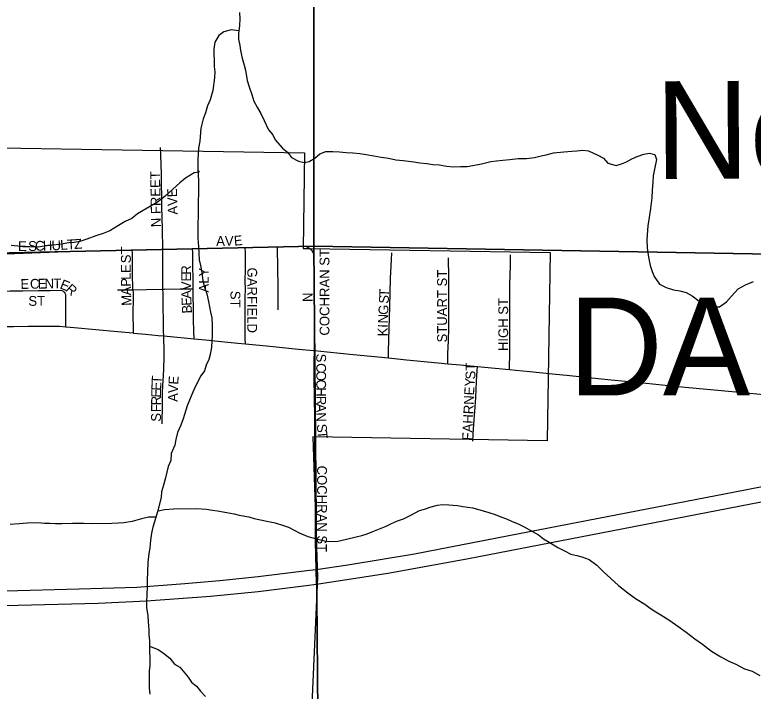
# Model space of a CAD drawing. Extents: x 1985906 to 2360102, y 891258 to 1222054.
# Drawn here: x 2191896 to 2195668, y 1018620 to 1022077 of the extents above; entities that cross this region are included whole.
import ezdxf

# ---------------------------------------------------------------- set-up
doc = ezdxf.new("R2010")
doc.units = 0
for name, color, linetype in [('GM_X_City_Street', 7, 'Continuous'), ('GM_X_City_Street_Text', 7, 'Continuous'), ('GM_X_Corporation', 7, 'Continuous'), ('GM_X_Corporation_Text', 7, 'Continuous'), ('GM_X_Minor_River', 7, 'Continuous'), ('GM_X_Minor_River_Text', 7, 'Continuous'), ('GM_X_Section', 7, 'Continuous'), ('GM_X_Township_Subdivision', 7, 'Continuous'), ('GM_X_Township_Subdivision_Text', 7, 'Continuous'), ('GM_X_US_Route', 7, 'Continuous')]:
    doc.layers.add(name, color=color, linetype=linetype)

msp = doc.modelspace()

# ---------------------------------------------------------------- linework, layer by layer
at = {"layer": 'GM_X_City_Street'}
for points in [[(2192652.1, 1020878.6), (2192650.7, 1020980.3), (2192647.3, 1021098.8), (2192645.3, 1021262.4), (2192642.7, 1021360.7), (2192641.2, 1021398.7)], [(2193238.8, 1020891.1), (2193369.5, 1020894.9), (2193379.4, 1020894.2), (2193387.9, 1020891.5), (2193397.8, 1020886.4), (2193405.3, 1020880.9), (2193411.3, 1020875.5)], [(2191806.8, 1020852.6), (2191894.5, 1020857.1), (2192116.8, 1020864.4), (2192347.7, 1020872.2), (2192496.8, 1020875.3)], [(2192496.8, 1020875.3), (2192567.2, 1020876.7), (2192652.1, 1020878.6)], [(2192500, 1020671.8), (2192499, 1020679.7), (2192499.4, 1020687.6), (2192498.5, 1020738.5), (2192497.7, 1020790), (2192496.9, 1020859.1), (2192496.8, 1020875.3)], [(2192652.1, 1020878.6), (2192729.2, 1020880), (2192805, 1020881.4)], [(2192653.2, 1020674.1), (2192652.9, 1020703.9), (2192652.4, 1020851.9), (2192652.1, 1020878.6)], [(2192805, 1020881.4), (2193030.6, 1020885.6), (2193073.8, 1020886.7)], [(2192808, 1020676.4), (2192806.2, 1020843.5), (2192805.7, 1020859.8), (2192805, 1020881.4)], [(2193074, 1020394.9), (2193073.6, 1020420.8), (2193072.9, 1020454.8), (2193072.5, 1020505.1), (2193072.5, 1020537.9), (2193072.6, 1020637.8), (2193074, 1020671.1), (2193073.9, 1020720.8), (2193074.5, 1020770.7), (2193075.1, 1020819.3), (2193074.3, 1020860.7), (2193073.8, 1020886.7)], [(2193073.8, 1020886.7), (2193233.8, 1020890.9), (2193238.8, 1020891.1)], [(2193242.4, 1020569.3), (2193242.5, 1020619), (2193241.8, 1020668.7), (2193239.6, 1020801.1), (2193239, 1020867.6), (2193238.8, 1020891.1)], [(2193426.6, 1020360.2), (2193427.2, 1020396.3), (2193427.2, 1020444.1), (2193426.4, 1020538.9), (2193426.6, 1020683.5), (2193427.1, 1020731.8), (2193426, 1020812.3), (2193425.5, 1020837), (2193424.5, 1020846.2), (2193423, 1020854), (2193419.8, 1020861.3), (2193416.4, 1020868.3), (2193411.3, 1020875.5)], [(2193804.9, 1020323.2), (2193805.8, 1020358.1), (2193808.7, 1020471.6), (2193811.3, 1020584.1), (2193815.6, 1020729.2), (2193819, 1020793.3), (2193820.5, 1020825.9), (2193822.4, 1020860.3)], [(2194108, 1020293.1), (2194108.4, 1020317), (2194108.7, 1020331.8), (2194109, 1020346.4), (2194111.3, 1020411.2), (2194113.2, 1020475.6), (2194113.3, 1020654.2), (2194113.4, 1020703.1), (2194113.2, 1020768), (2194112.2, 1020799.9), (2194111.7, 1020816.3), (2194111.5, 1020835.1)], [(2194422.6, 1020263.4), (2194423.7, 1020292.7), (2194425, 1020325.5), (2194425.6, 1020422.4), (2194425.3, 1020600), (2194425, 1020627.5), (2194425.6, 1020698.2), (2194427.4, 1020796.2), (2194428.4, 1020849.9)], [(2191814.6, 1020663.9), (2191872.2, 1020665.8), (2191938.3, 1020666.5), (2192017, 1020667.3), (2192076.4, 1020668), (2192129.8, 1020668.5), (2192136.2, 1020667.2), (2192141.3, 1020665.2), (2192145.2, 1020662.8), (2192148.5, 1020659.9)], [(2192420.5, 1020670.6), (2192489.7, 1020671.6), (2192500, 1020671.8)], [(2192500, 1020671.8), (2192568.5, 1020672.8), (2192653.2, 1020674.1)], [(2192503.3, 1020450.4), (2192502.7, 1020472.1), (2192502.1, 1020491.2), (2192501.3, 1020523.1), (2192500.9, 1020555.9), (2192501.1, 1020572.9), (2192502.7, 1020606.9), (2192502.7, 1020622.1), (2192502.9, 1020638.5), (2192503.1, 1020645.4), (2192502.9, 1020653), (2192502.3, 1020660.4), (2192501.4, 1020667.4), (2192500, 1020671.8)], [(2192653.2, 1020674.1), (2192661.6, 1020674.2), (2192740.5, 1020675.4), (2192795.8, 1020676.2), (2192808, 1020676.4)], [(2192657, 1020436.2), (2192655.7, 1020459.9), (2192655.5, 1020507.3), (2192654.2, 1020589.6), (2192653.7, 1020654.7), (2192653.2, 1020674.1)], [(2192812.1, 1020420.9), (2192811.3, 1020456.1), (2192809.9, 1020521.2), (2192809.3, 1020569.3), (2192808.2, 1020649.6), (2192808, 1020676.4)], [(2192157.1, 1020482.4), (2192157.2, 1020520.6), (2192157.3, 1020553.1), (2192157.6, 1020620.8), (2192157.3, 1020637.2), (2192156.6, 1020645.5), (2192155.6, 1020649), (2192154, 1020652.9), (2192151.3, 1020656.6), (2192148.5, 1020659.9)], [(2192648.9, 1019986.9), (2192650.1, 1020085.3), (2192651.7, 1020150.1), (2192657.2, 1020264), (2192659.8, 1020330.1), (2192659.9, 1020363), (2192659.9, 1020378), (2192658.5, 1020407.2), (2192657, 1020436.2)], [(2193429.1, 1019900), (2193428.5, 1020011.3), (2193426.4, 1020128), (2193425.8, 1020211.1), (2193424.8, 1020306.8), (2193426.6, 1020360.2)], [(2194236, 1019898.1), (2194238, 1019931), (2194239.6, 1019961.4), (2194247.2, 1020072.7), (2194250.9, 1020121.6), (2194254.5, 1020202.1), (2194258.4, 1020258.4), (2194259.9, 1020278.8)], [(2193429.3, 1019781.7), (2193429.1, 1019900)]]:
    msp.add_lwpolyline(points, dxfattribs=at)
at = {"layer": 'GM_X_Corporation'}
msp.add_lwpolyline([(2188057.8, 1018084.7), (2188083.6, 1019401.9), (2188083.2, 1019710.4), (2187872.2, 1019714.3), (2187852.1, 1019564.6), (2187260.5, 1019901.8), (2187522, 1019929.2), (2188082.8, 1019986.6), (2188074, 1021351.8), (2189657.9, 1021442.5), (2189668, 1022061.7), (2189727.1, 1022060.7), (2189750.6, 1023504.7), (2190716.4, 1023489.1), (2190683.2, 1021415), (2193376.9, 1021371.8), (2193369.1, 1020882), (2193403.5, 1020881.4), (2194631.1, 1020861.7), (2194615.8, 1019899.9), (2193419.1, 1019919.8), (2193441.8, 1019200.7), (2193336.4, 1016841.5)], dxfattribs=at)
at = {"layer": 'GM_X_Minor_River'}
for points in [[(2193044.6, 1022087.7), (2193046.7, 1022055.6), (2193044.9, 1022021.5), (2193039.1, 1021979.4), (2193039.3, 1021951.3), (2193045.5, 1021919.2), (2193049.7, 1021893.2), (2193057.9, 1021855.1)], [(2193041.1, 1021994), (2193000.8, 1021999.2), (2192964.7, 1021989), (2192938.7, 1021970.8), (2192918.8, 1021936.6), (2192913, 1021900.5), (2192913.1, 1021874.4), (2192915.3, 1021846.3), (2192915.5, 1021812.2), (2192917.6, 1021784.2), (2192915.8, 1021754), (2192908.1, 1021689.8), (2192894.3, 1021641.6), (2192880.4, 1021611.4), (2192870.6, 1021575.3), (2192858.7, 1021545.1), (2192846.9, 1021496.9), (2192841.2, 1021430.7), (2192835.4, 1021394.6), (2192831.7, 1021336.4), (2192832, 1021288.2), (2192834.3, 1021228.1), (2192834.7, 1021159.9), (2192832.9, 1021125.8), (2192833.3, 1021041.5), (2192831.5, 1021015.5), (2192831.7, 1020981.4), (2192831.9, 1020933.2), (2192834.2, 1020893.1), (2192838.6, 1020825), (2192844.8, 1020794.9), (2192851, 1020758.8), (2192857.3, 1020716.7), (2192865.5, 1020684.7), (2192877.7, 1020650.7), (2192886, 1020610.6), (2192896.4, 1020556.5), (2192902.5, 1020528.4), (2192904.8, 1020488.3), (2192905.1, 1020438.2), (2192901.4, 1020380), (2192895.5, 1020347.9), (2192887.6, 1020315.8), (2192873.7, 1020285.6), (2192865.9, 1020257.5), (2192845.9, 1020231.3), (2192818.1, 1020175), (2192800.2, 1020136.8), (2192776.4, 1020078.5), (2192756.7, 1020012.2), (2192744.8, 1019980), (2192726.9, 1019941.8), (2192719.1, 1019905.7), (2192713.2, 1019877.5), (2192695.4, 1019835.3), (2192693.6, 1019799.2), (2192679.7, 1019769), (2192665.9, 1019710.8), (2192656.1, 1019672.6), (2192646.2, 1019638.5), (2192644.4, 1019612.4), (2192628.7, 1019548.1), (2192614.9, 1019501.9), (2192601, 1019457.7), (2192595.2, 1019427.6), (2192589.3, 1019391.5), (2192585.5, 1019351.3), (2192581.7, 1019323.2), (2192575.9, 1019277.1), (2192574.2, 1019228.9), (2192572.4, 1019188.8), (2192572.6, 1019154.7), (2192570.8, 1019112.6), (2192569, 1019078.5), (2192569.2, 1019046.4), (2192575.4, 1019006.3), (2192577.6, 1018974.2), (2192581.9, 1018934.1), (2192582, 1018908), (2192584.2, 1018878), (2192584.5, 1018827.8), (2192586.7, 1018785.7), (2192586.9, 1018749.6), (2192583, 1018723.5), (2192583.5, 1018635.3), (2192585.7, 1018605.2)], [(2193057.9, 1021855.1), (2193068.2, 1021819.1), (2193074.3, 1021793), (2193082.7, 1021740.9), (2193092.9, 1021708.9), (2193107.2, 1021668.8), (2193117.4, 1021634.8), (2193135.7, 1021600.8), (2193154, 1021572.8), (2193170.2, 1021536.8), (2193192.6, 1021488.8), (2193214.9, 1021462.8), (2193227.1, 1021436.8), (2193263.5, 1021394.9), (2193289.7, 1021375), (2193310, 1021347), (2193346.2, 1021329.2), (2193374.4, 1021321.3), (2193400.5, 1021327.5), (2193428.6, 1021343.7), (2193454.6, 1021365.9), (2193484.7, 1021378.1), (2193520.8, 1021378.3), (2193555, 1021376.5), (2193589.2, 1021372.6), (2193623.4, 1021370.8), (2193659.6, 1021367), (2193691.7, 1021363.2), (2193730, 1021355.4), (2193768.2, 1021349.5), (2193804.4, 1021343.7), (2193842.6, 1021335.9), (2193880.8, 1021332.1), (2193935.1, 1021324.4), (2193965.3, 1021320.5), (2194001.5, 1021316.7), (2194031.7, 1021310.9), (2194065.9, 1021309.1), (2194102.1, 1021303.2), (2194136.3, 1021299.4), (2194172.4, 1021301.6), (2194206.6, 1021301.8), (2194236.7, 1021306), (2194280.9, 1021314.2), (2194327, 1021326.5), (2194357.2, 1021330.7), (2194389.3, 1021332.9), (2194425.5, 1021337.1), (2194467.7, 1021341.3), (2194509.9, 1021341.6), (2194550, 1021347.8), (2194584.1, 1021356), (2194610.2, 1021360.2), (2194648.4, 1021370.4), (2194700.6, 1021376.7), (2194740.8, 1021379), (2194766.9, 1021381.1), (2194797, 1021385.3), (2194827.2, 1021381.4), (2194873.5, 1021359.6), (2194903.8, 1021343.8), (2194926, 1021317.8), (2194968.3, 1021306), (2194994.4, 1021314.2), (2195020.4, 1021324.3), (2195048.5, 1021340.5), (2195074.5, 1021352.7), (2195108.6, 1021364.9), (2195138.8, 1021369.1), (2195164.9, 1021363.2), (2195173.1, 1021337.2), (2195163.3, 1021287), (2195157.5, 1021252.9), (2195155.7, 1021218.8), (2195151.9, 1021180.6), (2195150.1, 1021140.5), (2195142.4, 1021086.3), (2195134.6, 1021030.1), (2195128.8, 1020998), (2195125.2, 1020927.8), (2195125.4, 1020885.6), (2195133.7, 1020837.5), (2195142, 1020795.5), (2195152.2, 1020765.4), (2195162.4, 1020739.4), (2195188.7, 1020699.4), (2195223, 1020683.6), (2195261.2, 1020671.8), (2195293.4, 1020665.9), (2195325.6, 1020658.1), (2195355.9, 1020640.2), (2195392.2, 1020612.3), (2195432.5, 1020588.4), (2195466.7, 1020584.6), (2195494.9, 1020584.8), (2195530.9, 1020609), (2195556.9, 1020639.3), (2195590.8, 1020675.6), (2195628.9, 1020695.8), (2195669, 1020714.1)], [(2192832.3, 1021279), (2192838.1, 1021272.2), (2192812, 1021268.1), (2192767.9, 1021241.8), (2192739.9, 1021217.5), (2192703.9, 1021185.3), (2192663.9, 1021148.9), (2192625.9, 1021118.6), (2192593.8, 1021100.4), (2192523.7, 1021059.9), (2192493.7, 1021035.7), (2192459.7, 1021019.4), (2192425.6, 1020999.2), (2192381.5, 1020972.9), (2192347.4, 1020958.7), (2192311.3, 1020946.4), (2192265.2, 1020930.1), (2192229.1, 1020917.9), (2192199, 1020913.7), (2192172.8, 1020911.6), (2192124.7, 1020903.3), (2192088.5, 1020899.1), (2192046.3, 1020894.8), (2192016.2, 1020888.6), (2191974, 1020890.4), (2191937.8, 1020890.2), (2191911.7, 1020894.1), (2191877.5, 1020897.9)], [(2192624.7, 1019535), (2192628.7, 1019542.1), (2192660.8, 1019548.3), (2192707, 1019552.6), (2192825.6, 1019553.2), (2192875.9, 1019549.5), (2192906, 1019545.6), (2192932.2, 1019541.8), (2193016.7, 1019526.2), (2193042.8, 1019520.3), (2193091.1, 1019510.5), (2193119.3, 1019502.7), (2193175.6, 1019490.9), (2193225.9, 1019481.2), (2193268.2, 1019467.4), (2193294.4, 1019457.5), (2193322.6, 1019443.6), (2193348.8, 1019429.7), (2193393.2, 1019409.9), (2193437.4, 1019398.1), (2193477.7, 1019388.3), (2193507.9, 1019384.5), (2193546, 1019386.7), (2193590.2, 1019396.9), (2193640.4, 1019409.2), (2193668.5, 1019415.4), (2193696.6, 1019423.6), (2193724.6, 1019435.8), (2193792.8, 1019464.2), (2193820.9, 1019476.4), (2193850.9, 1019490.6), (2193881, 1019500.8), (2193919.1, 1019519.1), (2193963.2, 1019543.4), (2193989.3, 1019549.6), (2194023.4, 1019561.8), (2194055.5, 1019570), (2194081.6, 1019574.1), (2194113.8, 1019572.3), (2194158, 1019568.5), (2194184.1, 1019564.7), (2194236.4, 1019556.9), (2194288.8, 1019541.2), (2194317, 1019533.3), (2194349.2, 1019523.5), (2194379.4, 1019511.6), (2194407.6, 1019501.7), (2194433.8, 1019489.8), (2194470, 1019474), (2194498.3, 1019460.1), (2194540.6, 1019436.2), (2194570.8, 1019418.4), (2194597.1, 1019398.4), (2194633.4, 1019376.6), (2194669.7, 1019354.7), (2194703.9, 1019336.8), (2194736.2, 1019321), (2194766.4, 1019313.1), (2194792.5, 1019307.2), (2194830.8, 1019293.4), (2194869.2, 1019263.5), (2194901.5, 1019231.6), (2194939.9, 1019195.7), (2194980.3, 1019159.8), (2195026.7, 1019122), (2195067.1, 1019094.1), (2195113.5, 1019064.3), (2195141.7, 1019044.4), (2195169.9, 1019026.5), (2195196.2, 1019010.6), (2195242.5, 1018980.8), (2195282.9, 1018952.9), (2195325.3, 1018921), (2195369.7, 1018887.2), (2195408, 1018861.3), (2195454.4, 1018825.5), (2195502.8, 1018795.7), (2195543.2, 1018773.8), (2195579.4, 1018758), (2195623.8, 1018734.1), (2195662, 1018722.3), (2195702.3, 1018700.5)], [(2192617.3, 1019510.2), (2192578.6, 1019509.8), (2192544.5, 1019501.5), (2192496.4, 1019487.2), (2192454.2, 1019481), (2192426.1, 1019478.8), (2192391.9, 1019476.6), (2192295.4, 1019476.1), (2192249.2, 1019477.9), (2192190.9, 1019477.5), (2192138.7, 1019475.2), (2192104.5, 1019475.1), (2192076.4, 1019476.9), (2192048.2, 1019476.8), (2192014, 1019480.6), (2191959.8, 1019478.3), (2191919.6, 1019476), (2191873.4, 1019471.8)], [(2192584.3, 1018849.9), (2192628.6, 1018834.1), (2192656.9, 1018814.2), (2192689.2, 1018788.3), (2192711.5, 1018758.3), (2192739.7, 1018742.4), (2192782.2, 1018692.5), (2192798.4, 1018666.5), (2192824.6, 1018646.6), (2192844.9, 1018620.6), (2192871.2, 1018592.7)]]:
    msp.add_lwpolyline(points, dxfattribs=at)
at = {"layer": 'GM_X_Section'}
for points in [[(2193699.4, 1026168.3), (2198682.1, 1026231.3), (2198779, 1020800.6), (2193424.6, 1020894.4), (2193425.3, 1026159.9)], [(2193425.3, 1026159.9), (2193424.6, 1020894.4), (2188056.2, 1020775.9), (2188087.9, 1026135.7), (2188388.1, 1026136.4)], [(2188056.2, 1020775.9), (2193424.6, 1020894.4), (2193469, 1015525.3), (2188122.3, 1015429.1)], [(2193424.6, 1020894.4), (2198779, 1020800.6), (2198825.2, 1015445.5), (2196324.9, 1015519.1), (2193469, 1015525.3)]]:
    msp.add_lwpolyline(points, close=True, dxfattribs=at)
at = {"layer": 'GM_X_Township_Subdivision'}
for points in [[(2193436.2, 1019242.5), (2193432.9, 1019384.4), (2193432.7, 1019483.8), (2193432.4, 1019566.3), (2193429.3, 1019748.3), (2193429.3, 1019781.7)], [(2193438.1, 1019167.7), (2193436.2, 1019242.5)]]:
    msp.add_lwpolyline(points, dxfattribs=at)
at = {"layer": 'GM_X_US_Route'}
for points in [[(2191736.2, 1020482.5), (2191744.6, 1020482.6), (2191815.5, 1020483.9), (2191889.5, 1020484.1), (2191965.7, 1020485), (2192047.2, 1020484.9), (2192110.5, 1020485.4), (2192124.2, 1020484.9), (2192157.1, 1020482.4), (2192159.1, 1020482.3), (2192200.3, 1020479.2), (2192421.1, 1020458.1), (2192500.3, 1020450.7), (2192503.3, 1020450.4), (2192564, 1020444.7), (2192628.2, 1020438.4), (2192657, 1020436.2), (2192812.1, 1020420.9), (2192888.7, 1020413.3), (2192901.1, 1020412.1)], [(2192901.1, 1020412.1), (2193035.5, 1020398.7), (2193074, 1020394.9), (2193198.5, 1020382.5), (2193345.1, 1020368.1), (2193421.3, 1020360.7)], [(2193421.3, 1020360.7), (2193426.6, 1020360.2), (2193491.3, 1020354), (2193624.5, 1020341.2), (2193804.9, 1020323.2), (2193897.3, 1020313.9), (2194058.8, 1020297.5), (2194108, 1020293.1), (2194172, 1020287.3), (2194259.9, 1020278.8), (2194349.6, 1020270), (2194422.6, 1020263.4), (2194455.3, 1020260.5), (2194526.6, 1020254), (2194642.4, 1020242.3)], [(2194642.4, 1020242.3), (2194731.4, 1020232.9), (2194844.4, 1020220.9), (2194941.9, 1020211.2), (2195089.4, 1020196.7), (2195235.7, 1020182.1), (2195320.3, 1020173.9), (2195578.3, 1020150.2), (2195758.4, 1020132.8)], [(2193438.1, 1019167.7), (2193801.8, 1019223.7), (2194205.2, 1019296.2), (2195058.5, 1019461.9), (2196024.7, 1019648.6), (2196093.7, 1019661.7), (2196113.3, 1019665.4), (2196508, 1019740.3), (2196895, 1019812.1), (2196984.8, 1019826.3)], [(2191849.9, 1019132.4), (2192226, 1019142.5), (2192519.5, 1019151.9), (2192764.7, 1019170.1), (2192943.1, 1019186.2), (2193139, 1019206.4), (2193402.4, 1019238.4), (2193436.2, 1019242.5), (2193598.1, 1019266), (2193938.4, 1019322.9), (2194418.9, 1019416.1), (2195626.2, 1019649.8), (2196076.8, 1019737.2)], [(2191665.8, 1019057.2), (2191913.6, 1019060.6), (2192323.2, 1019070.4), (2192568.7, 1019082), (2192895.5, 1019106.6), (2193140.2, 1019130.1), (2193384, 1019160.5), (2193438.1, 1019167.7)]]:
    msp.add_lwpolyline(points, dxfattribs=at)

# ---------------------------------------------------------------- texts
at = {"layer": 'GM_X_City_Street_Text'}
for s, rotation, p in [('N FREET', 91.0225, (2192643, 1020991.5)), ('AVE', 91.9739, (2192728.9, 1021055.9)), ('Z', 3.9431, (2192200.8, 1020879.4)), ('A', 0.3935, (2192925.3, 1020895.5)), ('V', 0.3825, (2192969.3, 1020895.8)), ('E', 5.0758, (2193017.7, 1020896.3)), ('E', 0, (2191913.2, 1020869.1)), ('S', 1.708, (2191965.7, 1020869.1)), ('C', 1.7004, (2192000.9, 1020870.2)), ('H', 1.7052, (2192040.5, 1020871.4)), ('U', 2.49, (2192085.2, 1020872.7)), ('L', 3.7992, (2192130.4, 1020874.7)), ('T', 3.9493, (2192165.7, 1020877)), ('ST', 90, (2192489, 1020806.9)), ('COCHRAN ST', 90, (2193503.4, 1020437.3)), ('E', 90, (2192489, 1020757.3)), ('R', 90, (2192797, 1020748.6)), ('ALY', 90, (2192887.4, 1020657.3)), ('GARFIELD', 270, (2193084.2, 1020784.9)), ('L', 90, (2192489, 1020722.1)), ('E', 90, (2192797, 1020713.4)), ('STUART ST', 90, (2194103.7, 1020402.1)), ('E', 1.0655, (2191926.1, 1020675.5)), ('C', 1.0686, (2191974.6, 1020676.4)), ('E', 1.0655, (2192014.1, 1020677.1)), ('N', 1.0628, (2192049.3, 1020677.8)), ('T', 0.5055, (2192093.2, 1020678.6)), ('E', 337.3717, (2192123.2, 1020679.9)), ('P', 90.3825, (2192489.2, 1020687)), ('V', 90.0656, (2192797, 1020669.4)), ('R', 318.1265, (2192152, 1020668.8)), ('A', 92.0989, (2192490.8, 1020643.4)), ('A', 91.3335, (2192798, 1020625.7)), ('T', 87.473, (2193807.4, 1020634.6)), ('ST', 0, (2191966, 1020589.5)), ('M', 92.806, (2192493.4, 1020590.8)), ('E', 92.5785, (2192799.6, 1020590.9)), ('ST', 270, (2192998.2, 1020666.1)), ('N', 90, (2193417.4, 1020608.9)), ('S', 87.473, (2193805.8, 1020599.4)), ('B', 92.5507, (2192801.4, 1020551.3)), ('HIGH ST', 90, (2194416.2, 1020358.1)), ('G', 87.4639, (2193803.3, 1020542.3)), ('N', 87.4858, (2193801.3, 1020498.3)), ('I', 88.0326, (2193800.6, 1020476.5)), ('K', 89.4536, (2193800.2, 1020432.8)), ('S', 270.0273, (2193436.2, 1020344.9)), ('C', 270.0178, (2193436.2, 1020296.5)), ('ST', 90, (2194249, 1020212.9)), ('O', 270.0219, (2193436.2, 1020256.9)), ('T', 87.0209, (2192645, 1020190.2)), ('E', 86.7747, (2192731.2, 1020185.7)), ('FAHRNEY', 87.3935, (2194231.4, 1019900.8)), ('E', 87.5128, (2192643.5, 1020155.1)), ('V', 87.6386, (2192729.4, 1020142)), ('C', 270, (2193436.2, 1020212.9)), ('E', 89.235, (2192643, 1020120.3)), ('A', 89.4317, (2192729, 1020098.4)), ('H', 270.0208, (2193436.2, 1020173.3)), ('R', 89.9514, (2192643, 1020080.9)), ('R', 270.0178, (2193436.3, 1020129.3)), ('F', 89.9727, (2192643, 1020045.7)), ('A', 270.0219, (2193436.3, 1020089.7)), ('S', 89.9727, (2192643, 1019997.3)), ('N', 271.503, (2193436.3, 1020044.3)), ('S', 274.8442, (2193438.6, 1019983.9)), ('T', 274.9882, (2193441.6, 1019948.7))]:
    msp.add_text(s, height=50, rotation=rotation, dxfattribs=at).set_placement(p)
at = {"layer": 'GM_X_Corporation_Text'}
msp.add_text('DALTON', height=500, rotation=0, dxfattribs=at).set_placement((2194723.5, 1020131.3))
at = {"layer": 'GM_X_Minor_River_Text'}
msp.add_text('Newark', height=500.12, rotation=0.3148, dxfattribs=at).set_placement((2195167.4, 1021236.5))
at = {"layer": 'GM_X_Township_Subdivision_Text'}
msp.add_text('COCHRAN ST', height=50, rotation=270, dxfattribs=at).set_placement((2193440.6, 1019772.9))

doc.saveas('drawing.dxf')
